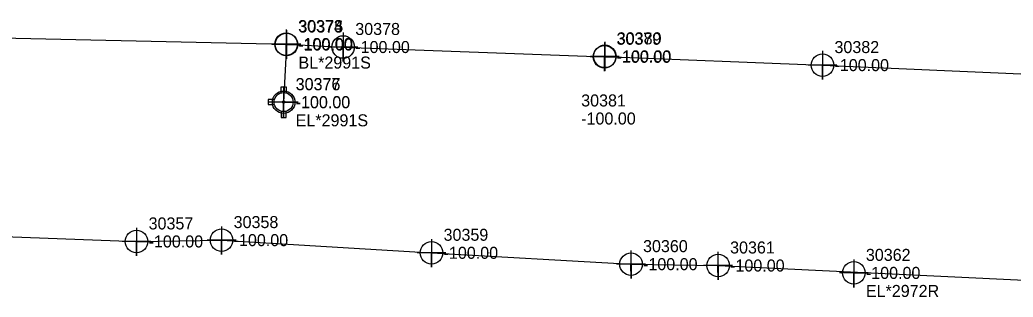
# Model space of a CAD drawing. Extents: x 2083698 to 2094313, y 743246 to 752873.
# Drawn here: x 2089546.9 to 2089753.4, y 744606.2 to 744663.8 of the extents above; entities that cross this region are included whole.
import ezdxf

# ---------------------------------------------------------------- set-up
doc = ezdxf.new("R2010")
doc.units = 0
for name, color, linetype in [('COGO Default Point Number', 7, 'Continuous'), ('Exist Property Line', 7, 'Continuous'), ('Exist Property Monument Cogo Elevation', 7, 'Continuous'), ('Exist Property Monument Cogo Number', 7, 'Continuous'), ('Exist Right of Way Easement Line Leader', 7, 'Continuous'), ('Exist Right of Way Easement Line Text', 7, 'Continuous'), ('Exist Right of Way Line', 7, 'Continuous'), ('Exist Right of Way Line Leader', 7, 'Continuous'), ('Exist Right of Way Line Text', 7, 'Continuous'), ('Exist Right of Way Width CELL', 7, 'Continuous'), ('Exist Utilities Telephone UG Conduit SUE LOS B', 7, 'Continuous'), ('Exist Utilities Water UG Line SUE LOS B', 7, 'Continuous'), ('Raster_Level_1', 7, 'Continuous'), ('Scratch_Level_2', 7, 'Continuous'), ('Scratch_Level_3', 7, 'Continuous')]:
    doc.layers.add(name, color=color, linetype=linetype)

msp = doc.modelspace()

# ---------------------------------------------------------------- linework, layer by layer
at = {"layer": 'COGO Default Point Number'}
for points in [[(2089602.26, 744661.77), (2089602.26, 744655.77), (2089602.26, 744658.77), (2089605.26, 744658.77), (2089599.26, 744658.77)], [(2089602.3, 744661.72), (2089602.3, 744655.72), (2089602.3, 744658.72), (2089605.3, 744658.72), (2089599.3, 744658.72)], [(2089602.34, 744661.67), (2089602.34, 744655.67), (2089602.34, 744658.67), (2089605.34, 744658.67), (2089599.34, 744658.67)], [(2089614.15, 744661.16), (2089614.15, 744655.16), (2089614.15, 744658.16), (2089617.15, 744658.16), (2089611.15, 744658.16)], [(2089668.46, 744659.13), (2089668.46, 744653.13), (2089668.46, 744656.13), (2089671.46, 744656.13), (2089665.46, 744656.13)], [(2089668.53, 744659.22), (2089668.53, 744653.22), (2089668.53, 744656.22), (2089671.53, 744656.22), (2089665.53, 744656.22)], [(2089713.78, 744657.4), (2089713.78, 744651.4), (2089713.78, 744654.4), (2089716.78, 744654.4), (2089710.78, 744654.4)], [(2089601.76, 744649.67), (2089601.76, 744643.67), (2089601.76, 744646.67), (2089604.76, 744646.67), (2089598.76, 744646.67)]]:
    msp.add_lwpolyline(points, dxfattribs=at)
for centre in [(2089602.26, 744658.77), (2089602.3, 744658.72), (2089602.34, 744658.67), (2089614.15, 744658.16), (2089668.46, 744656.13), (2089668.53, 744656.22), (2089713.78, 744654.4), (2089601.76, 744646.67)]:
    msp.add_circle(centre, 2.34, dxfattribs=at)
at = {"layer": 'Exist Right of Way Line Text'}
for points in [[(2089571.14, 744620.55), (2089571.18, 744614.74), (2089571.16, 744617.74), (2089574.18, 744617.74), (2089568.18, 744617.74)], [(2089588.83, 744620.83), (2089588.86, 744615.02), (2089588.85, 744618.02), (2089591.86, 744618.02), (2089585.86, 744618.02)], [(2089632.48, 744618.2), (2089632.51, 744612.38), (2089632.5, 744615.38), (2089635.51, 744615.38), (2089629.51, 744615.38)], [(2089673.95, 744615.84), (2089673.98, 744610.02), (2089673.97, 744613.02), (2089676.98, 744613.02), (2089670.98, 744613.02)], [(2089692.05, 744615.56), (2089692.08, 744609.74), (2089692.06, 744612.74), (2089695.08, 744612.74), (2089689.08, 744612.74)], [(2089720.28, 744614.02), (2089720.31, 744608.2), (2089720.3, 744611.2), (2089723.31, 744611.2), (2089717.31, 744611.2)]]:
    msp.add_lwpolyline(points, dxfattribs=at)
for centre in [(2089571.18, 744617.74), (2089588.86, 744618.02), (2089632.51, 744615.38), (2089673.98, 744613.02), (2089692.08, 744612.74), (2089720.31, 744611.2)]:
    msp.add_circle(centre, 2.34, dxfattribs=at)
at = {"layer": 'Exist Utilities Telephone UG Conduit SUE LOS B'}
msp.add_lwpolyline([(2089155.86, 744616.56), (2089208.81, 744616.63), (2089313.79, 744617.54), (2089313.85, 744617.47), (2089338.25, 744619.3), (2089389.63, 744619.3), (2089408.85, 744619.19), (2089454.75, 744619.43), (2089478.31, 744618.6), (2089521.57, 744619.63), (2089571.18, 744617.74), (2089588.86, 744618.02), (2089632.51, 744615.38), (2089673.98, 744613.02), (2089692.08, 744612.74), (2089765.9, 744609.24)], dxfattribs=at)
at = {"layer": 'Exist Utilities Water UG Line SUE LOS B'}
msp.add_line((2089602.34, 744658.67), (2089601.76, 744646.67), dxfattribs=at)
msp.add_lwpolyline([(2089173.12, 744652.76), (2089225.31, 744654.58), (2089252.46, 744655.88), (2089306.66, 744656.52), (2089357.98, 744658.3), (2089395.88, 744658.67), (2089431.64, 744659.7), (2089481.06, 744660.73), (2089530.4, 744660.37), (2089602.26, 744658.77), (2089602.3, 744658.72), (2089614.15, 744658.16), (2089668.46, 744656.13), (2089668.53, 744656.22), (2089713.78, 744654.4), (2089759.79, 744652.4)], dxfattribs=at)
at = {"layer": 'Raster_Level_1'}
msp.add_line((2089601.76, 744646.71), (2089601.76, 744646.71), dxfattribs=at)
for points in [[(2089601.25, 744648.62), (2089601.25, 744649.91), (2089602.28, 744649.91), (2089602.28, 744648.59)], [(2089599.85, 744647.22), (2089598.56, 744647.22), (2089598.56, 744646.19), (2089599.85, 744646.19)], [(2089601.25, 744644.79), (2089601.25, 744643.51), (2089602.28, 744643.51), (2089602.28, 744644.82)]]:
    msp.add_lwpolyline(points, dxfattribs=at)
for radius in [1.98, 0.243]:
    msp.add_circle((2089601.76, 744646.71), radius, dxfattribs=at)

# ---------------------------------------------------------------- texts
at = {"layer": 'Exist Property Line'}
for p in [(2089604.76, 744657.52), (2089604.8, 744657.47), (2089604.84, 744657.42), (2089616.65, 744656.91), (2089670.96, 744654.88), (2089671.03, 744654.97), (2089716.28, 744653.15), (2089604.26, 744645.42)]:
    msp.add_text('-100.00', height=2.5, dxfattribs=at).set_placement(p)
at = {"layer": 'Exist Property Monument Cogo Elevation'}
msp.add_text('-100.00', height=2.5, dxfattribs=at).set_placement((2089663.62, 744642.05))
at = {"layer": 'Exist Property Monument Cogo Number'}
msp.add_text('30381', height=2.5, dxfattribs=at).set_placement((2089663.62, 744645.8))
at = {"layer": 'Exist Right of Way Easement Line Leader'}
msp.add_text('-100.00', height=2.5, dxfattribs=at).set_placement((2089604.26, 744645.46))
at = {"layer": 'Exist Right of Way Easement Line Text'}
msp.add_text('30377', height=2.5, dxfattribs=at).set_placement((2089604.26, 744649.21))
at = {"layer": 'Exist Right of Way Line'}
for s, p in [('30373', (2089604.76, 744661.27)), ('30374', (2089604.8, 744661.22)), ('30375', (2089604.84, 744661.17)), ('30378', (2089616.65, 744660.66)), ('30379', (2089670.96, 744658.63)), ('30380', (2089671.03, 744658.72)), ('30382', (2089716.28, 744656.9)), ('30376', (2089604.26, 744649.17))]:
    msp.add_text(s, height=2.5, dxfattribs=at).set_placement(p)
at = {"layer": 'Exist Right of Way Line Leader'}
for s, p in [('30357', (2089573.68, 744620.24)), ('30358', (2089591.36, 744620.52)), ('30359', (2089635.01, 744617.88)), ('30360', (2089676.48, 744615.52)), ('30361', (2089694.58, 744615.24)), ('30362', (2089722.81, 744613.7))]:
    msp.add_text(s, height=2.5, dxfattribs=at).set_placement(p)
at = {"layer": 'Exist Right of Way Width CELL'}
for s, p in [('BL*2991S', (2089604.84, 744653.67)), ('EL*2991S', (2089604.26, 744641.67))]:
    msp.add_text(s, height=2.5, dxfattribs=at).set_placement(p)
at = {"layer": 'Scratch_Level_2'}
for p in [(2089573.68, 744616.49), (2089591.36, 744616.77), (2089635.01, 744614.13), (2089676.48, 744611.77), (2089694.58, 744611.49), (2089722.81, 744609.95)]:
    msp.add_text('-100.00', height=2.5, dxfattribs=at).set_placement(p)
at = {"layer": 'Scratch_Level_3'}
msp.add_text('EL*2972R', height=2.5, dxfattribs=at).set_placement((2089722.81, 744606.2))

doc.saveas('drawing.dxf')
